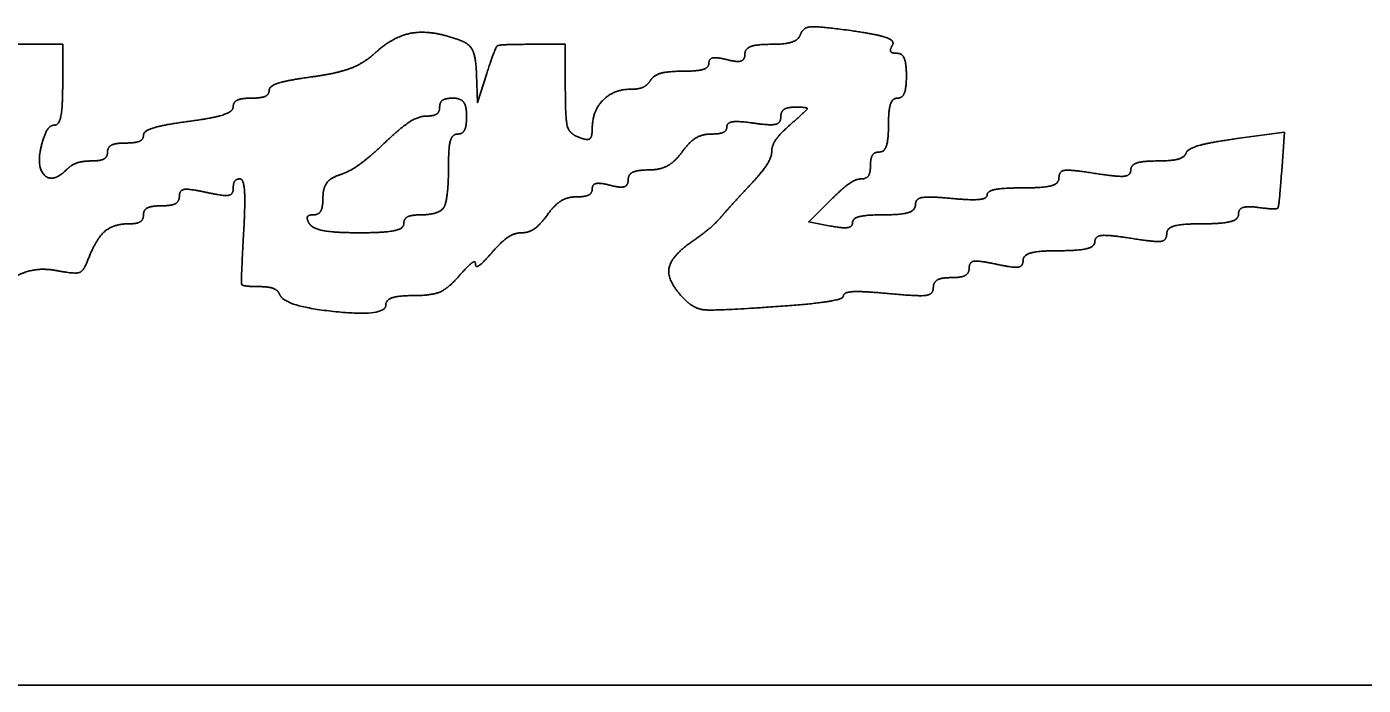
# Model space of a CAD drawing. Extents: x -19.9 to 41.9, y 0 to 32.3.
# Drawn here: x 25.3255 to 25.6829, y 9.8627 to 10.0388 of the extents above; entities that cross this region are included whole.
import ezdxf

# ---------------------------------------------------------------- set-up
doc = ezdxf.new("R2010")
doc.units = 0
doc.layers.add('SH_Data', color=7, linetype='Continuous')
doc.layers.add('SH_Text', color=7, linetype='Continuous')

msp = doc.modelspace()

# ---------------------------------------------------------------- linework, layer by layer
at = {"layer": 'SH_Data'}
msp.add_line((24.47459, 9.86271), (27.97459, 9.86271), dxfattribs=at)
at = {"layer": 'SH_Text'}
for points in [[(25.33516, 10.02333), (25.33516, 10.03413), (25.31956, 10.03413)], [(25.46956, 10.02239), (25.46956, 10.03413), (25.46031, 10.03413)], [(25.44855, 10.02633), (25.44605, 10.01853), (25.44581, 10.02607)], [(25.66111, 10.00018), (25.66186, 10.01062), (25.64911, 10.0089)], [(25.54051, 9.98552), (25.53465, 9.98664), (25.5404, 9.99238)]]:
    msp.add_lwpolyline(points, dxfattribs=at)
for points in [[(25.54586, 10.0378), (25.53735, 10.03897), (25.53307, 10.03866), (25.53246, 10.03683)], [(25.44177, 10.03507), (25.43425, 10.03796), (25.42366, 10.03644), (25.41864, 10.03176)], [(25.53246, 10.03683), (25.53197, 10.03534), (25.52841, 10.03413), (25.52456, 10.03413)], [(25.55702, 10.03391), (25.55776, 10.0351), (25.55274, 10.03685), (25.54586, 10.0378)], [(25.41864, 10.03176), (25.41579, 10.0291), (25.40838, 10.0263), (25.40194, 10.02545)], [(25.44581, 10.02607), (25.44566, 10.03057), (25.44403, 10.03421), (25.44177, 10.03507)], [(25.46031, 10.03413), (25.45198, 10.03413), (25.45081, 10.03335), (25.44855, 10.02633)], [(25.52456, 10.03413), (25.52071, 10.03413), (25.51756, 10.03293), (25.51756, 10.03145)], [(25.55822, 10.03173), (25.55682, 10.03173), (25.55628, 10.03271), (25.55702, 10.03391)], [(25.56076, 10.02573), (25.56076, 10.02903), (25.55962, 10.03173), (25.55822, 10.03173)], [(25.50796, 10.02911), (25.50796, 10.02791), (25.50479, 10.02693), (25.5009, 10.02693)], [(25.51276, 10.03003), (25.51012, 10.03072), (25.50796, 10.0303), (25.50796, 10.02911)], [(25.51756, 10.03145), (25.51756, 10.02995), (25.51545, 10.02932), (25.51276, 10.03003)], [(25.40194, 10.02545), (25.39557, 10.0246), (25.39036, 10.02297), (25.39036, 10.02182)], [(25.49236, 10.02453), (25.49155, 10.02321), (25.48925, 10.02213), (25.48725, 10.02213)], [(25.5009, 10.02693), (25.49702, 10.02693), (25.49318, 10.02585), (25.49236, 10.02453)], [(25.55836, 10.01973), (25.55968, 10.01973), (25.56076, 10.02243), (25.56076, 10.02573)], [(25.33304, 10.01253), (25.33421, 10.01253), (25.33516, 10.01739), (25.33516, 10.02333)], [(25.39036, 10.02182), (25.39036, 10.02067), (25.3882, 10.01973), (25.38556, 10.01973)], [(25.47316, 10.00926), (25.47064, 10.01023), (25.46956, 10.01416), (25.46956, 10.02239)], [(25.48725, 10.02213), (25.48255, 10.02213), (25.47676, 10.01631), (25.47676, 10.01158)], [(25.38076, 10.01741), (25.38076, 10.01614), (25.37536, 10.01438), (25.36876, 10.0135)], [(25.38556, 10.01973), (25.38292, 10.01973), (25.38076, 10.01869), (25.38076, 10.01741)], [(25.43234, 10.01493), (25.43433, 10.01493), (25.43596, 10.01601), (25.43596, 10.01733)], [(25.43596, 10.01733), (25.43596, 10.01865), (25.43758, 10.01973), (25.43956, 10.01973)], [(25.43956, 10.01973), (25.44156, 10.01973), (25.44316, 10.0176), (25.44316, 10.01493)], [(25.52716, 10.01466), (25.52716, 10.01613), (25.52895, 10.01733), (25.53113, 10.01733)], [(25.53113, 10.01733), (25.53439, 10.01733), (25.53418, 10.01653), (25.52993, 10.01285)], [(25.55596, 10.01253), (25.55596, 10.01649), (25.55704, 10.01973), (25.55836, 10.01973)], [(25.42126, 10.0078), (25.42536, 10.01172), (25.43035, 10.01493), (25.43234, 10.01493)], [(25.44316, 10.01493), (25.44316, 10.01229), (25.44208, 10.01013), (25.44076, 10.01013)], [(25.51996, 10.01304), (25.52428, 10.01241), (25.52716, 10.01305), (25.52716, 10.01466)], [(25.32953, 10.00722), (25.3303, 10.01014), (25.33188, 10.01253), (25.33304, 10.01253)], [(25.36876, 10.0135), (25.36216, 10.01263), (25.35676, 10.01097), (25.35676, 10.00982)], [(25.44076, 10.01013), (25.43944, 10.01013), (25.43836, 10.00698), (25.43836, 10.00313)], [(25.47676, 10.01158), (25.47676, 10.00928), (25.4754, 10.0084), (25.47316, 10.00926)], [(25.50076, 10.00533), (25.50266, 10.00797), (25.50614, 10.01013), (25.50849, 10.01013)], [(25.50849, 10.01013), (25.51084, 10.01013), (25.51276, 10.01102), (25.51276, 10.01212)], [(25.51276, 10.01212), (25.51276, 10.01321), (25.516, 10.01362), (25.51996, 10.01304)], [(25.52993, 10.01285), (25.52709, 10.01038), (25.52476, 10.0071), (25.52476, 10.00554)], [(25.55356, 10.00533), (25.55488, 10.00533), (25.55596, 10.00857), (25.55596, 10.01253)], [(25.33622, 10.00063), (25.33253, 9.99694), (25.32801, 10.00139), (25.32953, 10.00722)], [(25.35196, 10.00773), (25.34932, 10.00773), (25.34716, 10.00665), (25.34716, 10.00533)], [(25.35676, 10.00982), (25.35676, 10.00867), (25.3546, 10.00773), (25.35196, 10.00773)], [(25.40928, 9.99924), (25.41177, 10.00003), (25.41716, 10.00388), (25.42126, 10.0078)], [(25.64911, 10.0089), (25.6421, 10.00795), (25.636, 10.00622), (25.63556, 10.00505)], [(25.34716, 10.00533), (25.34716, 10.00401), (25.34522, 10.00293), (25.34284, 10.00293)], [(25.43836, 10.00313), (25.43836, 9.993), (25.43608, 9.98853), (25.4309, 9.98853)], [(25.49183, 10.00053), (25.49484, 10.00053), (25.49886, 10.00269), (25.50076, 10.00533)], [(25.52476, 10.00554), (25.52476, 10.00399), (25.52233, 10.00011), (25.51936, 9.99694)], [(25.55116, 10.00173), (25.55116, 10.00371), (25.55224, 10.00533), (25.55356, 10.00533)], [(25.63556, 10.00505), (25.63512, 10.00389), (25.63161, 10.00293), (25.62776, 10.00293)], [(25.34284, 10.00293), (25.34047, 10.00293), (25.33749, 10.0019), (25.33622, 10.00063)], [(25.48636, 9.99785), (25.48636, 9.99932), (25.48882, 10.00053), (25.49183, 10.00053)], [(25.54865, 9.99813), (25.55003, 9.99813), (25.55116, 9.99975), (25.55116, 10.00173)], [(25.61116, 9.99961), (25.60473, 10.00064), (25.60156, 10.00025), (25.60156, 9.99844)], [(25.62076, 10.0005), (25.62076, 9.99901), (25.61705, 9.99867), (25.61116, 9.99961)], [(25.62776, 10.00293), (25.62391, 10.00293), (25.62076, 10.00184), (25.62076, 10.0005)], [(25.65496, 9.99048), (25.65976, 9.98982), (25.66045, 9.9909), (25.66111, 10.00018)], [(25.38076, 9.99554), (25.38076, 9.99697), (25.38157, 9.99813), (25.38256, 9.99814)], [(25.38256, 9.99814), (25.38355, 9.99814), (25.384, 9.99166), (25.38355, 9.98374)], [(25.40476, 9.99317), (25.40476, 9.99572), (25.4068, 9.99845), (25.40928, 9.99924)], [(25.47676, 9.99551), (25.47676, 9.9967), (25.47892, 9.99712), (25.48156, 9.99643)], [(25.48156, 9.99643), (25.48425, 9.99572), (25.48636, 9.99635), (25.48636, 9.99785)], [(25.51936, 9.99694), (25.51639, 9.99376), (25.51276, 9.98976), (25.51128, 9.98805)], [(25.5404, 9.99238), (25.54356, 9.99554), (25.54727, 9.99813), (25.54865, 9.99813)], [(25.60156, 9.99844), (25.60156, 9.99688), (25.59749, 9.99573), (25.59196, 9.99573)], [(25.36156, 9.99093), (25.3642, 9.99093), (25.36636, 9.9921), (25.36636, 9.99352)], [(25.36636, 9.99352), (25.36636, 9.99515), (25.36903, 9.99553), (25.37356, 9.99453)], [(25.37356, 9.99453), (25.37809, 9.99354), (25.38076, 9.99391), (25.38076, 9.99554)], [(25.40222, 9.98853), (25.40362, 9.98853), (25.40476, 9.99062), (25.40476, 9.99317)], [(25.46476, 9.98853), (25.46666, 9.99117), (25.47014, 9.99333), (25.47249, 9.99333)], [(25.47249, 9.99333), (25.47484, 9.99333), (25.47676, 9.99431), (25.47676, 9.99551)], [(25.57276, 9.99292), (25.5668, 9.99349), (25.56316, 9.99283), (25.56316, 9.99118)], [(25.58236, 9.99387), (25.58236, 9.99284), (25.57804, 9.99242), (25.57276, 9.99292)], [(25.59196, 9.99573), (25.58668, 9.99573), (25.58236, 9.99489), (25.58236, 9.99387)], [(25.35676, 9.98853), (25.35676, 9.98985), (25.35892, 9.99093), (25.36156, 9.99093)], [(25.56316, 9.99118), (25.56316, 9.98972), (25.55938, 9.98853), (25.55476, 9.98853)], [(25.63996, 9.98613), (25.64524, 9.98613), (25.64956, 9.98728), (25.64956, 9.98868)], [(25.64956, 9.98868), (25.64956, 9.99009), (25.65199, 9.9909), (25.65496, 9.99048)], [(25.34182, 9.97623), (25.34398, 9.98196), (25.34869, 9.98613), (25.35299, 9.98613)], [(25.35299, 9.98613), (25.35506, 9.98613), (25.35676, 9.98721), (25.35676, 9.98853)], [(25.40116, 9.98613), (25.40035, 9.98745), (25.40082, 9.98853), (25.40222, 9.98853)], [(25.4145, 9.98373), (25.40798, 9.98373), (25.40198, 9.98481), (25.40116, 9.98613)], [(25.42636, 9.98613), (25.42636, 9.98481), (25.42103, 9.98373), (25.4145, 9.98373)], [(25.4309, 9.98853), (25.42841, 9.98853), (25.42636, 9.98745), (25.42636, 9.98613)], [(25.45791, 9.98373), (25.45978, 9.98373), (25.46286, 9.98589), (25.46476, 9.98853)], [(25.51128, 9.98805), (25.50981, 9.98633), (25.5063, 9.98334), (25.50348, 9.9814)], [(25.54636, 9.98646), (25.54636, 9.98533), (25.54373, 9.9849), (25.54051, 9.98552)], [(25.55476, 9.98853), (25.55014, 9.98853), (25.54636, 9.9876), (25.54636, 9.98646)], [(25.63036, 9.98342), (25.63036, 9.98498), (25.63444, 9.98613), (25.63996, 9.98613)], [(25.38355, 9.98374), (25.38281, 9.97065), (25.38318, 9.96933), (25.38755, 9.96933)], [(25.45004, 9.97856), (25.45251, 9.98141), (25.45605, 9.98373), (25.45791, 9.98373)], [(25.61116, 9.98136), (25.61116, 9.98285), (25.61488, 9.98319), (25.62076, 9.98225)], [(25.62076, 9.98225), (25.62719, 9.98122), (25.63036, 9.98161), (25.63036, 9.98342)], [(25.44556, 9.97533), (25.44556, 9.97427), (25.44758, 9.97572), (25.45004, 9.97856)], [(25.50348, 9.9814), (25.49766, 9.97739), (25.49683, 9.97052), (25.50159, 9.96576)], [(25.59196, 9.97634), (25.59196, 9.97777), (25.59628, 9.97893), (25.60156, 9.97893)], [(25.60156, 9.97893), (25.60684, 9.97893), (25.61116, 9.98002), (25.61116, 9.98136)], [(25.33398, 9.97354), (25.33844, 9.97269), (25.34078, 9.97349), (25.34182, 9.97623)], [(25.44108, 9.9721), (25.44355, 9.97494), (25.44556, 9.97639), (25.44556, 9.97533)], [(25.57756, 9.97432), (25.57756, 9.97595), (25.58023, 9.97633), (25.58476, 9.97533)], [(25.58476, 9.97533), (25.58929, 9.97434), (25.59196, 9.97471), (25.59196, 9.97634)], [(25.32218, 9.97185), (25.32517, 9.97345), (25.33048, 9.97421), (25.33398, 9.97354)], [(25.42908, 9.96693), (25.43379, 9.96693), (25.43827, 9.96886), (25.44108, 9.9721)], [(25.56796, 9.96903), (25.56796, 9.97051), (25.57012, 9.97173), (25.57276, 9.97173)], [(25.57276, 9.97173), (25.5754, 9.97173), (25.57756, 9.9729), (25.57756, 9.97432)], [(25.38755, 9.96933), (25.3902, 9.96933), (25.39272, 9.96839), (25.39316, 9.96725)], [(25.39316, 9.96725), (25.3944, 9.96403), (25.42156, 9.96126), (25.42156, 9.96436)], [(25.54396, 9.96692), (25.54396, 9.96786), (25.54936, 9.96811), (25.55596, 9.96747)], [(25.55596, 9.96747), (25.56395, 9.96671), (25.56796, 9.96723), (25.56796, 9.96903)], [(25.42156, 9.96436), (25.42156, 9.96577), (25.42495, 9.96693), (25.42908, 9.96693)], [(25.50159, 9.96576), (25.504, 9.96335), (25.50975, 9.96287), (25.52439, 9.96388)], [(25.52439, 9.96388), (25.53515, 9.96461), (25.54396, 9.96598), (25.54396, 9.96692)]]:
    msp.add_open_spline(points, degree=2, dxfattribs=at)

doc.saveas('drawing.dxf')
